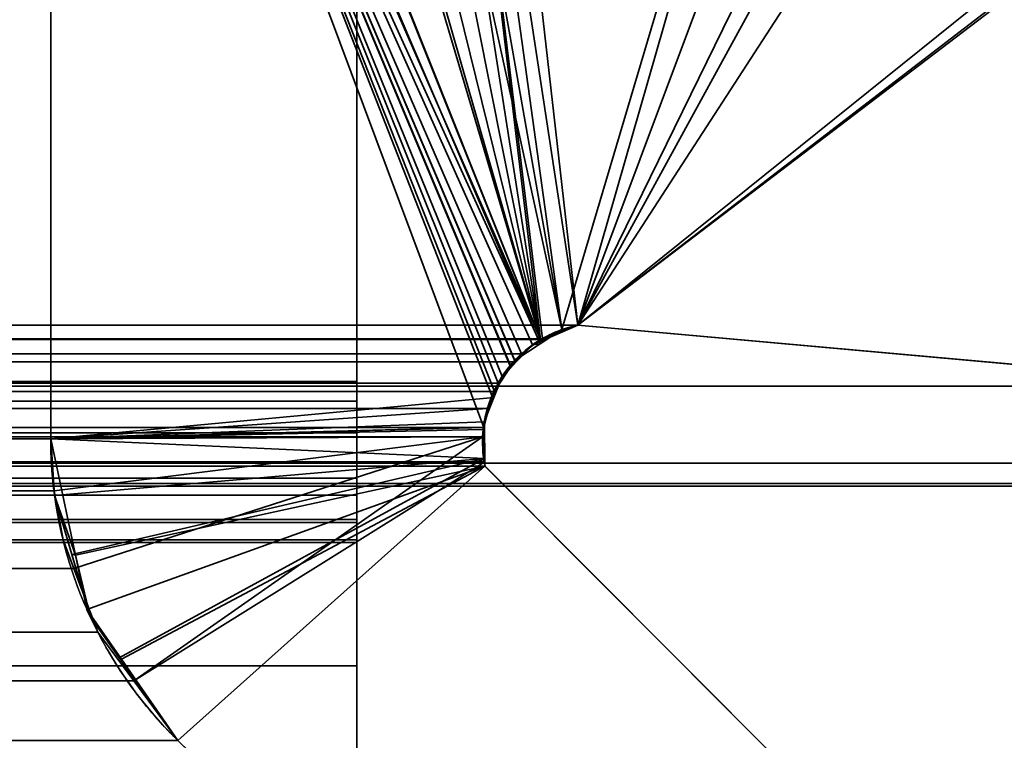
# Model space of a CAD drawing. Header units: millimetres. Extents: x -603 to 3703, y -115 to 249.
# Tile 1005 of 1056: x 1959.49 to 1960.98, y 3.48 to 4.57. Entities that reach past the tile are written whole.
import ezdxf

# ---------------------------------------------------------------- set-up
doc = ezdxf.new("R2010")
doc.units = ezdxf.units.MM
doc.layers.add('152', color=7, linetype='Continuous', true_color=0xffffff)

# ---------------------------------------------------------------- blocks, each defined once
blk = doc.blocks.new('UG_SURFACE_002')
at = {"layer": '152', "color": 252, "linetype": 'Continuous', "lineweight": 35}
for points in [[(2165, -13.4, 2212.25), (2165, 230.4, 2212.25), (835, 230.4, 2212.25), (835, -13.4, 2212.25)], [(985, -13.4, 2062.2499), (985, 230.4, 2062.2499), (2015.0001, 230.4, 2062.2499), (2015.0001, -13.4, 2062.2499)]]:
    blk.add_3dface(points, dxfattribs=at)
blk = doc.blocks.new('UG_SURFACE_114')
at = {"layer": '152', "color": 7, "linetype": 'Continuous', "lineweight": 35}
for points in [[(1959.8067, 5.9969, 2007.0567), (1959.8699, 6.0049, 2007.1199), (1959.898, 5.9947, 2007.148), (1960.2778, 4.0851, 2007.5278)], [(1960.2778, 4.0851, 2007.5278), (1959.7315, 5.9874, 2006.9814), (1959.8067, 5.9969, 2007.0567)], [(1959.898, 5.9947, 2007.148), (1959.9829, 5.964, 2007.2329), (1960.2778, 4.0851, 2007.5278)], [(1959.5743, 5.8502, 2006.8243), (1959.6334, 5.9269, 2006.8834), (1959.7156, 5.9777, 2006.9656), (1960.2778, 4.0851, 2007.5278)], [(1959.7156, 5.9777, 2006.9656), (1959.7315, 5.9874, 2006.9814), (1960.2778, 4.0851, 2007.5278)], [(1974.175, 2.6459, 2021.425), (1974.1284, 5.9608, 2021.3785), (1025.8716, 5.9608, 2021.3785), (1025.825, 2.6459, 2021.425)], [(1959.9829, 5.964, 2007.2329), (1960.0053, 5.9558, 2007.2553), (1960.0592, 5.9099, 2007.3092), (1960.2778, 4.0851, 2007.5278)], [(1960.0592, 5.9099, 2007.3092), (1960.1356, 5.8542, 2007.3855), (1960.3342, 4.1071, 2007.5841), (1960.2807, 4.0862, 2007.5307)], [(1960.2807, 4.0862, 2007.5307), (1960.2778, 4.0851, 2007.5278), (1960.0592, 5.9099, 2007.3092)], [(1960.2778, 4.0851, 2007.5278), (1959.5439, 5.7623, 2006.794), (1959.5462, 5.7807, 2006.7961), (1959.5722, 5.8473, 2006.8221)], [(1959.5722, 5.8473, 2006.8221), (1959.5743, 5.8502, 2006.8243), (1960.2778, 4.0851, 2007.5278)], [(1960.3342, 4.1071, 2007.5841), (1960.1356, 5.8542, 2007.3855), (1960.8057, 5.3659, 2008.0557)], [(1960.2778, 4.0851, 2007.5278), (1960.2489, 4.0636, 2007.499), (1959.5367, 5.7056, 2006.7866), (1959.5439, 5.7623, 2006.794)], [(1959.5367, 5.7056, 2006.7866), (1959.5367, 3.935, 2006.7866), (1040.4633, 3.935, 2006.7866), (1040.4633, 5.7056, 2006.7866)], [(1959.5367, 5.7056, 2006.7866), (1960.2489, 4.0636, 2007.499), (1960.2392, 4.0514, 2007.4892)], [(1959.5367, 5.7056, 2006.7866), (1960.2134, 4.0191, 2007.4635), (1960.2079, 4.0063, 2007.458)], [(1960.2392, 4.0514, 2007.4892), (1960.2134, 4.0191, 2007.4635), (1959.5367, 5.7056, 2006.7866)], [(1960.2079, 4.0063, 2007.458), (1960.1972, 3.981, 2007.4472), (1959.5367, 3.935, 2006.7866), (1959.5367, 5.7056, 2006.7866)], [(1027.3108, 5.381, 2019.9392), (1036.4149, 3.8982, 2010.8352), (1963.5851, 3.8982, 2010.8352), (1972.6892, 5.381, 2019.9392)], [(1960.8057, 5.3659, 2008.0557), (1960.961, 5.2528, 2008.2109), (1960.3342, 4.1071, 2007.5841)], [(1960.3342, 4.1071, 2007.5841), (1960.961, 5.2528, 2008.2109), (1961.6435, 5.1129, 2008.8935)], [(1961.6435, 5.1129, 2008.8935), (1962.2273, 4.9932, 2009.4774), (1963.0369, 3.8635, 2010.2868), (1960.3342, 4.1071, 2007.5841)], [(1026.7951, 2.0412, 2020.4549), (1026.8776, 4.9715, 2020.3724), (1973.1224, 4.9715, 2020.3724), (1973.2049, 2.0412, 2020.4549)], [(1036.9631, 3.8635, 2010.2868), (1039.6658, 4.1071, 2007.5841), (1960.3342, 4.1071, 2007.5841), (1963.0369, 3.8635, 2010.2868)], [(1039.6658, 4.1071, 2007.5841), (1039.7192, 4.0853, 2007.5307), (1960.2807, 4.0862, 2007.5307)], [(1960.2807, 4.0862, 2007.5307), (1960.3342, 4.1071, 2007.5841), (1039.6658, 4.1071, 2007.5841)], [(1960.2778, 4.0851, 2007.5278), (1960.2807, 4.0862, 2007.5307), (1039.7192, 4.0853, 2007.5307)], [(1039.7192, 4.0853, 2007.5307), (1960.2489, 4.0636, 2007.499), (1960.2778, 4.0851, 2007.5278)], [(1960.2489, 4.0636, 2007.499), (1039.7192, 4.0853, 2007.5307), (1039.7272, 4.082, 2007.5228)], [(1039.7272, 4.082, 2007.5228), (1960.2392, 4.0514, 2007.4892), (1960.2489, 4.0636, 2007.499)], [(1039.7272, 4.082, 2007.5228), (1039.7609, 4.0511, 2007.489), (1960.2392, 4.0514, 2007.4892)], [(1960.2134, 4.0191, 2007.4635), (1960.2392, 4.0514, 2007.4892), (1039.7609, 4.0511, 2007.489)], [(1960.2134, 4.0191, 2007.4635), (1039.7609, 4.0511, 2007.489), (1039.7719, 4.041, 2007.478)], [(1039.7719, 4.041, 2007.478), (1960.2079, 4.0063, 2007.458), (1960.2134, 4.0191, 2007.4635)], [(1039.7719, 4.041, 2007.478), (1039.7919, 4.006, 2007.458), (1960.2079, 4.0063, 2007.458)], [(1960.1972, 3.981, 2007.4472), (1960.2079, 4.0063, 2007.458), (1039.7919, 4.006, 2007.458)], [(1960.1972, 3.981, 2007.4472), (1039.7919, 4.006, 2007.458), (1039.7973, 3.9967, 2007.4527)], [(1039.7973, 3.9967, 2007.4527), (1960.1924, 3.9522, 2007.4425), (1960.1972, 3.981, 2007.4472)], [(1039.7973, 3.9967, 2007.4527), (1039.8086, 3.9533, 2007.4415), (1960.1924, 3.9522, 2007.4425)], [(1959.5367, 3.935, 2006.7866), (1960.1972, 3.981, 2007.4472), (1960.1924, 3.9522, 2007.4425)], [(1960.1901, 3.9377, 2007.4401), (1039.8086, 3.9526, 2007.4415), (1039.8085, 3.9069, 2007.4415)], [(1039.8086, 3.9533, 2007.4415), (1039.8086, 3.9526, 2007.4415), (1960.1924, 3.9522, 2007.4425)], [(1960.1901, 3.9377, 2007.4401), (1960.1924, 3.9522, 2007.4425), (1039.8086, 3.9526, 2007.4415)], [(1960.1924, 3.9522, 2007.4425), (1960.1901, 3.9377, 2007.4401), (1959.5367, 3.935, 2006.7866)], [(1039.8085, 3.9069, 2007.4415), (1960.1932, 3.9, 2007.4432), (1960.1901, 3.9377, 2007.4401)], [(1959.5367, 3.935, 2006.7866), (1040.4357, 3.7495, 2006.8142), (1040.4625, 3.9026, 2006.7875)], [(1040.4357, 3.7495, 2006.8142), (1959.5367, 3.935, 2006.7866), (1959.5416, 3.8564, 2006.7916)], [(1040.4625, 3.9026, 2006.7875), (1040.4633, 3.935, 2006.7866), (1959.5367, 3.935, 2006.7866)], [(1959.5416, 3.8564, 2006.7916), (1959.5367, 3.935, 2006.7866), (1960.1901, 3.9377, 2007.4401)], [(1960.1901, 3.9377, 2007.4401), (1959.5717, 3.7385, 2006.8216), (1959.5553, 3.7823, 2006.8052), (1959.5416, 3.8564, 2006.7916)], [(1959.6622, 3.5689, 2006.9122), (1959.6078, 3.6424, 2006.8579), (1959.5717, 3.7385, 2006.8216), (1960.1901, 3.9377, 2007.4401)], [(1959.6622, 3.5689, 2006.9122), (1960.1901, 3.9377, 2007.4401), (1960.1932, 3.9, 2007.4432)], [(1039.8085, 3.9069, 2007.4415), (1039.8074, 3.8999, 2007.4427), (1960.1932, 3.9, 2007.4432)], [(1963.5851, 3.8982, 2010.8352), (1036.4149, 3.8982, 2010.8352), (1036.6899, 3.8674, 2010.5603)], [(1963.3126, 3.8675, 2010.5627), (1963.5851, 3.8982, 2010.8352), (1036.6899, 3.8674, 2010.5603)], [(1039.8064, 3.8936, 2007.4437), (1038.5557, 2.6395, 2008.6942), (1961.4443, 2.6395, 2008.6942), (1960.1936, 3.8936, 2007.4437)], [(1039.8074, 3.8999, 2007.4427), (1039.8064, 3.8936, 2007.4437), (1960.1936, 3.8936, 2007.4437)], [(1960.1936, 3.8936, 2007.4437), (1960.1932, 3.9, 2007.4432), (1039.8074, 3.8999, 2007.4427)], [(1960.1932, 3.9, 2007.4432), (1960.1936, 3.8936, 2007.4437), (1959.729, 3.4787, 2006.979), (1959.6622, 3.5689, 2006.9122)], [(1960.9771, 2.2621, 2008.2271), (1959.729, 3.4787, 2006.979), (1960.1936, 3.8936, 2007.4437), (1961.4443, 2.6395, 2008.6942)], [(1963.3126, 3.8675, 2010.5627), (1036.6899, 3.8674, 2010.5603), (1036.9631, 3.8635, 2010.2868)], [(1036.9631, 3.8635, 2010.2868), (1963.0369, 3.8635, 2010.2868), (1963.3126, 3.8675, 2010.5627)], [(1959.5416, 3.8564, 2006.7916), (1040.4299, 3.7374, 2006.82), (1040.4357, 3.7495, 2006.8142)], [(1959.5416, 3.8564, 2006.7916), (1959.5553, 3.7823, 2006.8052), (1040.4299, 3.7374, 2006.82)], [(1959.5553, 3.7823, 2006.8052), (1959.5717, 3.7385, 2006.8216), (1040.4299, 3.7374, 2006.82)], [(1040.3566, 3.5821, 2006.8934), (1959.5717, 3.7385, 2006.8216), (1959.6078, 3.6424, 2006.8579)], [(1040.3566, 3.5821, 2006.8934), (1040.4299, 3.7374, 2006.82), (1959.5717, 3.7385, 2006.8216)], [(1959.6078, 3.6424, 2006.8579), (1040.3413, 3.5634, 2006.9087), (1040.3566, 3.5821, 2006.8934)], [(1959.6078, 3.6424, 2006.8579), (1959.6622, 3.5689, 2006.9122), (1040.3413, 3.5634, 2006.9087)], [(1959.729, 3.4787, 2006.979), (1040.271, 3.4787, 2006.979), (1040.3413, 3.5634, 2006.9087)], [(1040.3413, 3.5634, 2006.9087), (1959.6622, 3.5689, 2006.9122), (1959.729, 3.4787, 2006.979)], [(1959.729, 3.4787, 2006.979), (1960.9771, 2.2621, 2008.2271), (1039.0229, 2.2621, 2008.2271), (1040.271, 3.4787, 2006.979)]]:
    blk.add_3dface(points, dxfattribs=at)
blk = doc.blocks.new('UG_SURFACE_115')
at = {"layer": '152', "color": 7, "linetype": 'Continuous', "lineweight": 35}
for points in [[(1960.277, 4.0786, 2007.5269), (1960.31, 4.1003, 2007.56), (1959.8963, 5.9952, 2007.1464), (1959.5481, 5.7826, 2006.798)], [(1959.9816, 5.9606, 2007.2315), (1959.9193, 5.9954, 2007.1692), (1959.8963, 5.9952, 2007.1464), (1960.31, 4.1003, 2007.56)], [(1960.31, 4.1003, 2007.56), (1960.0592, 5.9099, 2007.3092), (1960.0427, 5.9264, 2007.2927), (1959.9816, 5.9606, 2007.2315)], [(1960.0592, 5.9099, -8.75), (1960.3342, 4.1071, -8.75), (1960.2761, 4.0817, -8.75), (1959.5367, 5.7056, -8.75)], [(1960.3342, 4.1071, -8.75), (1960.0592, 5.9099, -8.75), (1960.7126, 5.4233, -8.75)], [(1960.7114, 5.4518, 2007.9613), (1960.0592, 5.9099, 2007.3092), (1960.31, 4.1003, 2007.56)], [(1959.5481, 5.7826, 2006.798), (1959.5367, 5.7056, 2006.7866), (1960.2387, 4.0534, 2007.4887), (1960.277, 4.0786, 2007.5269)], [(1959.5367, 5.7056, -8.75), (1959.5367, 3.935, -8.75), (1959.5367, 3.935, 2006.7866), (1959.5367, 5.7056, 2006.7866)], [(1959.5367, 3.935, -8.75), (1959.5367, 5.7056, -8.75), (1960.2197, 4.0294, -8.75), (1960.2071, 3.9975, -8.75)], [(1959.5367, 5.7056, -8.75), (1960.2658, 4.0772, -8.75), (1960.2331, 4.0432, -8.75)], [(1960.2331, 4.0432, -8.75), (1960.2197, 4.0294, -8.75), (1959.5367, 5.7056, -8.75)], [(1960.2761, 4.0817, -8.75), (1960.2658, 4.0772, -8.75), (1959.5367, 5.7056, -8.75)], [(1959.5367, 5.7056, 2006.7866), (1960.2042, 4.0004, 2007.4542), (1960.2323, 4.0436, 2007.4823)], [(1959.5367, 5.7056, 2006.7866), (1959.5367, 3.935, 2006.7866), (1960.1909, 3.949, 2007.4408), (1960.1917, 3.9523, 2007.4418)], [(1960.1917, 3.9523, 2007.4418), (1960.2038, 3.9988, 2007.4537), (1960.2042, 4.0004, 2007.4542), (1959.5367, 5.7056, 2006.7866)], [(1960.2323, 4.0436, 2007.4823), (1960.2387, 4.0534, 2007.4887), (1959.5367, 5.7056, 2006.7866)], [(1960.31, 4.1003, 2007.56), (1960.3342, 4.1071, 2007.5841), (1961.0512, 5.2131, 2008.3013), (1960.7114, 5.4518, 2007.9613)], [(1960.7126, 5.4233, -8.75), (1960.9077, 5.278, -8.75), (1960.3342, 4.1071, -8.75)], [(1960.3342, 4.1071, -8.75), (1960.9077, 5.278, -8.75), (1961.6324, 5.0961, -8.75)], [(1961.625, 5.1452, 2008.8751), (1961.0512, 5.2131, 2008.3013), (1960.3342, 4.1071, 2007.5841)], [(1962.4592, 5.0464, 2009.7091), (1961.625, 5.1452, 2008.8751), (1960.3342, 4.1071, 2007.5841), (1963.0369, 3.8635, 2010.2868)], [(1961.6324, 5.0961, -8.75), (1962.0367, 4.9946, -8.75), (1963.0369, 3.8635, -8.75), (1960.3342, 4.1071, -8.75)], [(1960.31, 4.1003, 2007.56), (1960.2761, 4.0817, -8.75), (1960.3342, 4.1071, -8.75)], [(1960.31, 4.1003, 2007.56), (1960.277, 4.0786, 2007.5269), (1960.2761, 4.0817, -8.75)], [(1960.3342, 4.1071, -8.75), (1960.3342, 4.1071, 2007.5841), (1960.31, 4.1003, 2007.56)], [(1963.0369, 3.8635, 2010.2868), (1960.3342, 4.1071, 2007.5841), (1960.3342, 4.1071, -8.75), (1963.0369, 3.8635, -8.75)], [(1960.2387, 4.0534, 2007.4887), (1960.2331, 4.0432, -8.75), (1960.2658, 4.0772, -8.75)], [(1960.2658, 4.0772, -8.75), (1960.277, 4.0786, 2007.5269), (1960.2387, 4.0534, 2007.4887)], [(1960.2658, 4.0772, -8.75), (1960.2761, 4.0817, -8.75), (1960.277, 4.0786, 2007.5269)], [(1960.2387, 4.0534, 2007.4887), (1960.2323, 4.0436, 2007.4823), (1960.2331, 4.0432, -8.75)], [(1960.2197, 4.0294, -8.75), (1960.2323, 4.0436, 2007.4823), (1960.2042, 4.0004, 2007.4542)], [(1960.2197, 4.0294, -8.75), (1960.2331, 4.0432, -8.75), (1960.2323, 4.0436, 2007.4823)], [(1960.2042, 4.0004, 2007.4542), (1960.2071, 3.9975, -8.75), (1960.2197, 4.0294, -8.75)], [(1960.2071, 3.9975, -8.75), (1960.1926, 3.9606, -8.75), (1959.5367, 3.935, -8.75)], [(1960.1926, 3.9606, -8.75), (1960.2038, 3.9988, 2007.4537), (1960.1917, 3.9523, 2007.4418)], [(1960.1926, 3.9606, -8.75), (1960.2071, 3.9975, -8.75), (1960.2038, 3.9988, 2007.4537)], [(1960.2042, 4.0004, 2007.4542), (1960.2038, 3.9988, 2007.4537), (1960.2071, 3.9975, -8.75)], [(1959.5367, 3.935, -8.75), (1960.1926, 3.9606, -8.75), (1960.1927, 3.9526, -8.75)], [(1960.1927, 3.9526, -8.75), (1960.1935, 3.9051, -8.75), (1959.5367, 3.935, -8.75)], [(1960.193, 3.9053, 2007.4432), (1960.1909, 3.949, 2007.4408), (1959.5367, 3.935, 2006.7866), (1959.5425, 3.8494, 2006.7925)], [(1960.1927, 3.9526, -8.75), (1960.1917, 3.9523, 2007.4418), (1960.1909, 3.949, 2007.4408)], [(1960.1909, 3.949, 2007.4408), (1960.1935, 3.9051, -8.75), (1960.1927, 3.9526, -8.75)], [(1960.1909, 3.949, 2007.4408), (1960.193, 3.9053, 2007.4432), (1960.1935, 3.9051, -8.75)], [(1960.1917, 3.9523, 2007.4418), (1960.1927, 3.9526, -8.75), (1960.1926, 3.9606, -8.75)], [(1959.5425, 3.8494, 2006.7925), (1959.5367, 3.935, -8.75), (1959.574, 3.7587, -8.75)], [(1959.5425, 3.8494, 2006.7925), (1959.5367, 3.935, 2006.7866), (1959.5367, 3.935, -8.75)], [(1959.574, 3.7587, -8.75), (1959.5367, 3.935, -8.75), (1960.1935, 3.9051, -8.75), (1960.1936, 3.8936, -8.75)], [(1960.193, 3.9053, 2007.4432), (1959.5425, 3.8494, 2006.7925), (1959.5687, 3.7599, 2006.8188)], [(1959.5687, 3.7599, 2006.8188), (1959.5962, 3.6663, 2006.8462), (1959.6404, 3.6037, 2006.8905), (1960.193, 3.9053, 2007.4432)], [(1959.6404, 3.6037, 2006.8905), (1959.729, 3.4787, 2006.979), (1960.1936, 3.8936, 2007.4437), (1960.193, 3.9053, 2007.4432)], [(1960.1936, 3.8936, -8.75), (1960.1935, 3.9051, -8.75), (1960.193, 3.9053, 2007.4432)], [(1960.193, 3.9053, 2007.4432), (1960.1936, 3.8936, 2007.4437), (1960.1936, 3.8936, -8.75)], [(1960.1936, 3.8936, -8.75), (1959.5913, 3.6769, -8.75), (1959.574, 3.7587, -8.75)], [(1959.6435, 3.6017, -8.75), (1959.5913, 3.6769, -8.75), (1960.1936, 3.8936, -8.75)], [(1959.729, 3.4787, -8.75), (1959.6435, 3.6017, -8.75), (1960.1936, 3.8936, -8.75)], [(1960.1936, 3.8936, -8.75), (1961.4443, 2.6395, -8.75), (1960.9771, 2.2621, -8.75), (1959.729, 3.4787, -8.75)], [(1961.4443, 2.6395, 2008.6942), (1960.1936, 3.8936, 2007.4437), (1959.729, 3.4787, 2006.979), (1960.9771, 2.2621, 2008.2271)], [(1960.1936, 3.8936, 2007.4437), (1961.4443, 2.6395, 2008.6942), (1961.4443, 2.6395, -8.75), (1960.1936, 3.8936, -8.75)], [(1959.574, 3.7587, -8.75), (1959.5687, 3.7599, 2006.8188), (1959.5425, 3.8494, 2006.7925)], [(1959.5962, 3.6663, 2006.8462), (1959.5687, 3.7599, 2006.8188), (1959.574, 3.7587, -8.75)], [(1959.5962, 3.6663, 2006.8462), (1959.574, 3.7587, -8.75), (1959.5913, 3.6769, -8.75)], [(1959.5913, 3.6769, -8.75), (1959.6404, 3.6037, 2006.8905), (1959.5962, 3.6663, 2006.8462)], [(1959.5913, 3.6769, -8.75), (1959.6435, 3.6017, -8.75), (1959.6404, 3.6037, 2006.8905)], [(1959.729, 3.4787, -8.75), (1959.729, 3.4787, 2006.979), (1959.6404, 3.6037, 2006.8905)], [(1959.6404, 3.6037, 2006.8905), (1959.6435, 3.6017, -8.75), (1959.729, 3.4787, -8.75)], [(1959.729, 3.4787, -8.75), (1960.9771, 2.2621, -8.75), (1960.9771, 2.2621, 2008.2271), (1959.729, 3.4787, 2006.979)]]:
    blk.add_3dface(points, dxfattribs=at)
blk = doc.blocks.new('UG_SURFACE_119')
at = {"layer": '152', "color": 252, "linetype": 'Continuous', "lineweight": 35}
for points in [[(1042.0001, 4.0145, -7.75), (1026, 4.0145, -7.75), (1026, -24.9528, -7.75), (1974, -24.9528, -7.75)], [(1957.9999, 4.0145, -8.75), (1974, 4.0145, -8.75), (1974, -24.9528, -8.75), (1026, -24.9528, -8.75)], [(1957.9999, 4.0145, -7.75), (1042.0001, 4.0145, -7.75), (1974, -24.9528, -7.75)], [(1957.9999, 4.0145, -8.75), (1957.9999, 4.0145, -7.75), (1974, 4.0145, -7.75), (1974, 4.0145, -8.75)], [(1974, -24.9528, -7.75), (1974, 4.0145, -7.75), (1957.9999, 4.0145, -7.75)]]:
    blk.add_3dface(points, dxfattribs=at)
blk = doc.blocks.new('UG_SURFACE_121')
at = {"layer": '152', "color": 206, "linetype": 'Continuous', "lineweight": 35}
for points in [[(1960, 2.5605, -6.675), (1960, 5.8754, -6.6284), (1960, 6.4009, -5.4916), (1960, 6.2802, -5.3703)], [(1960, 2.5605, -6.675), (1960, 6.2802, -5.3703), (1960, 5.0553, -5.5816), (1960, 4.8861, -5.6224)], [(1960, 3.8128, 3.9148), (1960, 5.2956, -5.1891), (1960, 6.217, -5.2079), (1960, 5.2018, 1.0108)], [(1960, 3.9918, 7.2343), (1960, 5.921, 7.6502), (1960, 5.9007, 7.7721)], [(1960, 5.8966, 7.5428), (1960, 5.921, 7.6502), (1960, 3.9918, 7.2343)], [(1960, 3.9918, 7.2343), (1960, 5.9007, 7.7721), (1960, 5.8414, 7.8667)], [(1960, 3.9918, 7.2343), (1960, 4.0216, 7.1658), (1960, 5.8244, 7.4408), (1960, 5.8966, 7.5428)], [(1040, 5.8754, -6.6284), (1960, 5.8754, -6.6284), (1960, 2.5605, -6.675), (1040, 2.5605, -6.675)], [(1960, 5.8414, 7.8667), (1960, 5.7381, 7.9392), (1960, 5.6202, 7.9633), (1960, 3.9918, 7.2343)], [(1960, 5.1925, 6.5923), (1960, 5.8244, 7.4408), (1960, 4.0216, 7.1658)], [(1960, 5.6609, 3.4179), (1960, 3.7781, 4.4632), (1960, 3.782, 4.1882)], [(1960, 3.7781, 4.4632), (1960, 5.6609, 3.4179), (1960, 5.0585, 4.4288)], [(1960, 5.6609, 3.4179), (1960, 3.782, 4.1882), (1960, 3.8128, 3.9148), (1960, 5.3199, 1.3767)], [(1040, 3.8496, 7.9633), (1960, 3.8496, 7.9633), (1960, 5.6202, 7.9633), (1040, 5.6202, 7.9633)], [(1960, 5.6202, 7.9633), (1960, 3.8496, 7.9633), (1960, 3.8752, 7.3075), (1960, 3.944, 7.2803)], [(1960, 3.944, 7.2803), (1960, 3.9918, 7.2343), (1960, 5.6202, 7.9633)], [(1960, 3.8128, 3.9148), (1960, 5.2255, 1.2327), (1960, 5.3199, 1.3767)], [(1040, 5.2956, -5.1891), (1960, 5.2956, -5.1891), (1960, 3.8128, 3.9148), (1040, 3.8128, 3.9148)], [(1960, 5.1965, 1.0788), (1960, 5.2255, 1.2327), (1960, 3.8128, 3.9148)], [(1960, 5.2018, 1.0108), (1960, 5.1978, 1.0448), (1960, 3.8128, 3.9148)], [(1960, 5.1978, 1.0448), (1960, 5.1965, 1.0788), (1960, 3.8128, 3.9148)], [(1960, 4.9092, 5.4633), (1960, 5.1925, 6.5923), (1960, 4.0216, 7.1658), (1960, 3.7781, 4.4632)], [(1960, 3.7781, 4.4632), (1960, 5.0585, 4.4288), (1960, 4.9092, 5.4633)], [(1040, 1.9558, -5.7049), (1960, 1.9558, -5.7049), (1960, 4.8861, -5.6224), (1040, 4.8861, -5.6224)], [(1960, 4.8861, -5.6224), (1960, 1.9558, -5.7049), (1960, 2.5605, -6.675)], [(1040, 4.0216, 7.1658), (1960, 4.0216, 7.1658), (1960, 3.9918, 7.2343), (1040, 3.9918, 7.2343)], [(1040, 3.7781, 4.4632), (1960, 3.7781, 4.4632), (1960, 4.0216, 7.1658), (1040, 4.0216, 7.1658)], [(1040, 3.9918, 7.2343), (1960, 3.9918, 7.2343), (1960, 3.944, 7.2803), (1040, 3.944, 7.2803)], [(1040, 3.944, 7.2803), (1960, 3.944, 7.2803), (1960, 3.8752, 7.3075), (1040, 3.8752, 7.3075)], [(1040, 3.8752, 7.3075), (1960, 3.8752, 7.3075), (1960, 3.8082, 7.3063), (1040, 3.8082, 7.3063)], [(1960, 3.8496, 7.9633), (1960, 3.5915, 7.9087), (1960, 3.8082, 7.3063), (1960, 3.8752, 7.3075)], [(1040, 3.5915, 7.9087), (1960, 3.5915, 7.9087), (1960, 3.8496, 7.9633), (1040, 3.8496, 7.9633)], [(1040, 3.8128, 3.9148), (1960, 3.8128, 3.9148), (1960, 3.782, 4.1882), (1040, 3.782, 4.1882)], [(1040, 3.8082, 7.3063), (1960, 3.8082, 7.3063), (1960, 2.554, 6.0557), (1040, 2.554, 6.0557)], [(1960, 3.8082, 7.3063), (1960, 3.5915, 7.9087), (1960, 3.3933, 7.7711)], [(1960, 3.3933, 7.7711), (1960, 2.1767, 6.523), (1960, 2.554, 6.0557), (1960, 3.8082, 7.3063)], [(1040, 3.782, 4.1882), (1960, 3.782, 4.1882), (1960, 3.7781, 4.4632), (1040, 3.7781, 4.4632)], [(1040, 3.3933, 7.7711), (1960, 3.3933, 7.7711), (1960, 3.5915, 7.9087), (1040, 3.5915, 7.9087)]]:
    blk.add_3dface(points, dxfattribs=at)
blk = doc.blocks.new('UG_SURFACE_163')
at = {"layer": '152', "color": 252, "linetype": 'Continuous', "lineweight": 35}
for points in [[(1023.5, -30.32, 2023.7501), (1976.5, -30.32, 2023.7501), (1976.5, 62.52, 2023.7501), (1023.5, 62.52, 2023.7501)], [(1025, -30.32, 2022.2499), (1025, 62.52, 2022.2499), (1975, 62.52, 2022.2499), (1975, -30.32, 2022.2499)]]:
    blk.add_3dface(points, dxfattribs=at)

msp = doc.modelspace()

# ---------------------------------------------------------------- linework, layer by layer
at = {"layer": '152', "color": 251, "linetype": 'Continuous', "lineweight": -3, "true_color": 0x636466}
for p, q in [((1960, 2.5605, -6.675), (1960, 5.8754, -6.6284)), ((1959.5367, 5.7056, 2006.7867), (1959.5367, 3.935, 2006.7867)), ((1959.5367, 5.7056, -8.75), (1959.5367, 3.935, -8.75)), ((1959.5367, 5.7056, 2006.7867), (1959.5367, 3.935, 2006.7867)), ((1960, 5.6202, 7.9633), (1960, 3.8496, 7.9633)), ((1960, 5.2956, -5.1891), (1960, 3.8128, 3.9148)), ((1960, 1.9558, -5.7049), (1960, 4.8861, -5.6224)), ((1960.3342, 4.1071, 2007.5842), (1039.6658, 4.1071, 2007.5842)), ((1963.0368, 3.8635, -8.75), (1960.3342, 4.1071, -8.75)), ((1960.3342, 4.1071, -8.75), (1960.3342, 4.1071, 2007.5842)), ((1960.3342, 4.1071, 2007.5842), (1963.0368, 3.8635, 2010.2868)), ((1960.3342, 4.1071, 2007.5842), (1963.0368, 3.8635, 2010.2868)), ((1960, 4.0216, 7.1658), (1040, 4.0216, 7.1658)), ((1958, 4.0145, -8.75), (1974, 4.0145, -8.75)), ((1958, 4.0145, -7.75), (1974, 4.0145, -7.75)), ((1960, 3.7781, 4.4632), (1960, 4.0216, 7.1658)), ((1959.5367, 3.935, 2006.7867), (1040.4633, 3.935, 2006.7867)), ((1959.5367, 3.935, -8.75), (1959.5367, 3.935, 2006.7867)), ((1036.4148, 3.8982, 2010.8352), (1963.5852, 3.8982, 2010.8352)), ((1039.8063, 3.8936, 2007.4437), (1960.1937, 3.8936, 2007.4437)), ((1961.4443, 2.6395, 2008.6943), (1960.1937, 3.8936, 2007.4437)), ((1960.1937, 3.8936, 2007.4437), (1960.1937, 3.8936, -8.75)), ((1960.1937, 3.8936, -8.75), (1961.4443, 2.6395, -8.75)), ((1961.4443, 2.6395, 2008.6943), (1960.1937, 3.8936, 2007.4437)), ((1036.9632, 3.8635, 2010.2868), (1963.0368, 3.8635, 2010.2868)), ((1960, 3.8496, 7.9633), (1040, 3.8496, 7.9633)), ((1960, 3.8128, 3.9148), (1040, 3.8128, 3.9148)), ((1960, 3.8082, 7.3063), (1040, 3.8082, 7.3063)), ((1960, 3.8082, 7.3063), (1960, 2.554, 6.0557)), ((1960, 3.7781, 4.4632), (1040, 3.7781, 4.4632)), ((1959.7289, 3.4787, 2006.9789), (1040.2711, 3.4787, 2006.9789)), ((1959.7289, 3.4787, -8.75), (1959.7289, 3.4787, 2006.9789))]:
    msp.add_line(p, q, dxfattribs=at)
for points in [[(1960.1937, 3.8936, 2007.4437), (1960.1735, 3.9913, 2007.4235), (1960.2365, 4.0869, 2007.4865), (1960.3342, 4.1071, 2007.5842)], [(1960.3342, 4.1071, -8.75), (1960.2365, 4.0869, -8.75), (1960.1735, 3.9913, -8.75), (1960.1937, 3.8936, -8.75)], [(1960, 4.0216, 7.1658), (1960, 4.0015, 7.2635), (1960, 3.9059, 7.3265), (1960, 3.8082, 7.3063)], [(1959.5367, 3.935, -8.75), (1959.5367, 3.7633, -8.75), (1959.6061, 3.5987, -8.75), (1959.7289, 3.4787, -8.75)], [(1959.7289, 3.4787, 2006.9789), (1959.6061, 3.5987, 2006.8561), (1959.5367, 3.7633, 2006.7867), (1959.5367, 3.935, 2006.7867)], [(1960, 3.8496, 7.9633), (1960, 3.6779, 7.9633), (1960, 3.5133, 7.8939), (1960, 3.3933, 7.7711)], [(1960, 3.8128, 3.9148), (1960, 3.7834, 4.0961), (1960, 3.7717, 4.2798), (1960, 3.7781, 4.4632)]]:
    msp.add_open_spline(points, degree=3, dxfattribs=at)
for points, knots in [([(1960.1937, 3.8936, 2007.4437), (1960.1907, 3.9078, 2007.4407), (1960.1895, 3.923, 2007.4395), (1960.1907, 3.9525, 2007.4407), (1960.1932, 3.9673, 2007.4432), (1960.2013, 3.9947, 2007.4513), (1960.2069, 4.0075, 2007.4569), (1960.2184, 4.0278, 2007.4684), (1960.224, 4.036, 2007.474), (1960.2359, 4.0508, 2007.4859), (1960.2423, 4.0576, 2007.4923), (1960.2581, 4.072, 2007.5081), (1960.2678, 4.0791, 2007.5178), (1960.2957, 4.0959, 2007.5457), (1960.3149, 4.1031, 2007.5649), (1960.3342, 4.1071, 2007.5842)], [0, 0, 0, 0, 0.135381, 0.135381, 0.270759, 0.270759, 0.405569, 0.405569, 0.507482, 0.507482, 0.609207, 0.609207, 0.748422, 0.748422, 1, 1, 1, 1]), ([(1959.7289, 3.4787, 2006.9789), (1959.7135, 3.4938, 2006.9635), (1959.6986, 3.5098, 2006.9486), (1959.6702, 3.544, 2006.9202), (1959.6565, 3.5622, 2006.9065), (1959.6309, 3.6007, 2006.8809), (1959.6189, 3.6211, 2006.8689), (1959.5968, 3.6638, 2006.8468), (1959.5867, 3.6863, 2006.8367), (1959.5691, 3.7329, 2006.8191), (1959.5615, 3.7573, 2006.8115), (1959.5493, 3.8064, 2006.7993), (1959.5447, 3.8313, 2006.7947), (1959.5383, 3.8823, 2006.7883), (1959.5367, 3.9087, 2006.7867), (1959.5367, 3.935, 2006.7867)], [0, 0, 0, 0, 0.143432, 0.143432, 0.286934, 0.286934, 0.43053, 0.43053, 0.574242, 0.574242, 0.71809, 0.71809, 0.85704, 0.85704, 1, 1, 1, 1])]:
    msp.add_open_spline(points, degree=3, knots=knots, dxfattribs=at)

# ---------------------------------------------------------------- block references
for name in ['UG_SURFACE_002', 'UG_SURFACE_163', 'UG_SURFACE_119', 'UG_SURFACE_114', 'UG_SURFACE_115', 'UG_SURFACE_121']:
    msp.add_blockref(name, (0, 0), dxfattribs=at)

doc.saveas('drawing.dxf')
